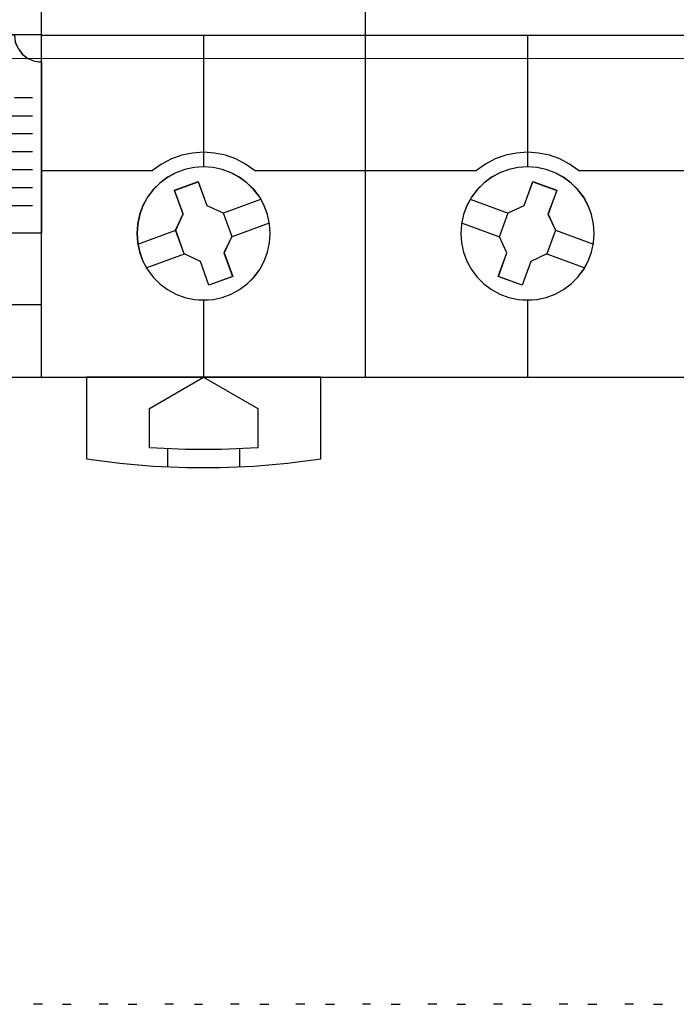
# Model space of a CAD drawing. Header units: millimetres. Extents: x -1290 to 1795, y -4192 to -1311.
# Tile 360 of 656: x 1427 to 1434, y -3700 to -3689. Entities that reach past the tile are written whole.
import ezdxf

# ---------------------------------------------------------------- set-up
doc = ezdxf.new("R2010")
doc.units = ezdxf.units.MM
doc.layers.add('45', color=7, linetype='Continuous')
doc.layers.add('51', color=7, linetype='Continuous')
doc.layers.add('Aparatura', color=7, linetype='Continuous', lineweight=13)

# ---------------------------------------------------------------- blocks, each defined once
blk = doc.blocks.new('*U209')
at = {"layer": '45', "color": 7}
for points in [[(369.536746, -233.587806), (387.534251, -233.587806), (387.534251, -233.587806), (405.525913, -233.587806), (405.525913, -233.587806), (405.525913, -316.565706), (405.525913, -316.565706), (387.534251, -316.565706), (387.534251, -316.565706), (369.536746, -316.565706), (369.536746, -316.565706), (351.545085, -316.565706), (351.545085, -316.565706), (351.545085, -233.587806), (351.545085, -233.587806), (369.536746, -233.587806), (369.536746, -233.587806)], [(364.251512, -308.564689), (364.216409, -308.044056), (364.105252, -307.523423), (363.912189, -307.02619), (363.666473, -306.558205), (363.350552, -306.137019), (362.976127, -305.768481), (362.549049, -305.452592), (362.086868, -305.20105), (361.589585, -305.013856), (361.074751, -304.90271), (360.548216, -304.861761), (360.027531, -304.90271), (359.500996, -305.013856), (359.009563, -305.20105), (358.547383, -305.452592), (358.126155, -305.768481), (357.75173, -306.137019), (357.435809, -306.558205), (357.178392, -307.02619), (356.99703, -307.523423), (356.885872, -308.044056), (356.85077, -308.564689), (356.885872, -309.097021), (356.99703, -309.611804), (357.178392, -310.103188), (357.435809, -310.571173), (357.75173, -310.992359), (358.126155, -311.366746), (358.547383, -311.682636), (359.009563, -311.940028), (359.500996, -312.121372), (360.027531, -312.232518), (360.548216, -312.267617), (361.074751, -312.232518), (361.589585, -312.121372), (362.086868, -311.940028), (362.549049, -311.682636), (362.976127, -311.366746), (363.350552, -310.992359), (363.666473, -310.571173), (363.912189, -310.103188), (364.105252, -309.611804), (364.216409, -309.097021), (364.251512, -308.564689)], [(364.247931, -308.564689), (364.212862, -308.044813), (364.101812, -307.524938), (363.908936, -307.028427), (363.663458, -306.561124), (363.347843, -306.14055), (362.97378, -305.772548), (362.547115, -305.457118), (362.085382, -305.205942), (361.58858, -305.019021), (361.074244, -304.908036), (360.548219, -304.867147), (360.028038, -304.908036), (359.502012, -305.019021), (359.011055, -305.205942), (358.549322, -305.457118), (358.128502, -305.772548), (357.754439, -306.14055), (357.438824, -306.561124), (357.181656, -307.028427), (357.000469, -307.524938), (356.88942, -308.044813), (356.854351, -308.564689), (356.88942, -309.096247), (357.000469, -309.610281), (357.181656, -310.10095), (357.438824, -310.568254), (357.754439, -310.988828), (358.128502, -311.362671), (358.549322, -311.678101), (359.011055, -311.935118), (359.502012, -312.116198), (360.028038, -312.227183), (360.548219, -312.262231), (361.074244, -312.227183), (361.58858, -312.116198), (362.085382, -311.935118), (362.547115, -311.678101), (362.97378, -311.362671), (363.347843, -310.988828), (363.663458, -310.568254), (363.908936, -310.10095), (364.101812, -309.610281), (364.212862, -309.096247), (364.247931, -308.564689)], [(382.240346, -308.564689), (382.205238, -308.044056), (382.088209, -307.523423), (381.906815, -307.02619), (381.655204, -306.558205), (381.333375, -306.137019), (380.958884, -305.768481), (380.537581, -305.452592), (380.069467, -305.20105), (379.577948, -305.013856), (379.063022, -304.90271), (378.542245, -304.861761), (378.009766, -304.90271), (377.49484, -305.013856), (377.003321, -305.20105), (376.535206, -305.452592), (376.113904, -305.768481), (375.739413, -306.137019), (375.417584, -306.558205), (375.165973, -307.02619), (374.984579, -307.523423), (374.86755, -308.044056), (374.832442, -308.564689), (374.86755, -309.097021), (374.984579, -309.611804), (375.165973, -310.103188), (375.417584, -310.571173), (375.739413, -310.992359), (376.113904, -311.366746), (376.535206, -311.682636), (377.003321, -311.940028), (377.49484, -312.121372), (378.009766, -312.232518), (378.542245, -312.267617), (379.063022, -312.232518), (379.577948, -312.121372), (380.069467, -311.940028), (380.537581, -311.682636), (380.958884, -311.366746), (381.333375, -310.992359), (381.655204, -310.571173), (381.906815, -310.103188), (382.088209, -309.611804), (382.205238, -309.097021), (382.240346, -308.564689)], [(382.234974, -308.564689), (382.199917, -308.044813), (382.083058, -307.524938), (381.901927, -307.028427), (381.65068, -306.561124), (381.329319, -306.14055), (380.955371, -305.772548), (380.534679, -305.457118), (380.067244, -305.205942), (379.576437, -305.019021), (379.062258, -304.908036), (378.542237, -304.867147), (378.010529, -304.908036), (377.496351, -305.019021), (377.005544, -305.205942), (376.538109, -305.457118), (376.117417, -305.772548), (375.743469, -306.14055), (375.422108, -306.561124), (375.170861, -307.028427), (374.98973, -307.524938), (374.872871, -308.044813), (374.837814, -308.564689), (374.872871, -309.096247), (374.98973, -309.610281), (375.170861, -310.10095), (375.422108, -310.568254), (375.743469, -310.988828), (376.117417, -311.362671), (376.538109, -311.678101), (377.005544, -311.935118), (377.496351, -312.116198), (378.010529, -312.227183), (378.542237, -312.262231), (379.062258, -312.227183), (379.576437, -312.116198), (380.067244, -311.935118), (380.534679, -311.678101), (380.955371, -311.362671), (381.329319, -310.988828), (381.65068, -310.568254), (381.901927, -310.10095), (382.083058, -309.610281), (382.199917, -309.096247), (382.234974, -308.564689)], [(358.929711, -306.171104), (360.242747, -305.691217), (360.242747, -305.691217), (360.723413, -307.013833), (360.723413, -307.013833), (361.631987, -307.429346), (361.631987, -307.429346), (362.112653, -308.74611), (362.112653, -308.74611), (361.684743, -309.647362), (361.684743, -309.647362), (362.165409, -310.958274), (362.165409, -310.958274), (360.84651, -311.438161), (360.84651, -311.438161), (360.371706, -310.121397), (360.371706, -310.121397), (359.474855, -309.705885), (359.474855, -309.705885), (358.99419, -308.38912), (358.99419, -308.38912), (359.410376, -307.487868), (359.410376, -307.487868), (358.929711, -306.171104), (358.929711, -306.171104)], [(358.935082, -306.175591), (360.244486, -305.696603), (360.723822, -307.01674), (361.629882, -307.431474), (362.109217, -308.74577), (361.682492, -309.645332), (362.161827, -310.953787), (360.846578, -311.432775), (360.373088, -310.118479), (359.478719, -309.703745), (358.999384, -308.389449), (359.414418, -307.489887), (358.935082, -306.175591)], [(378.835254, -305.691217), (380.159615, -306.171104), (380.159615, -306.171104), (379.673235, -307.493721), (379.673235, -307.493721), (380.095155, -308.38912), (380.095155, -308.38912), (379.614635, -309.705885), (379.614635, -309.705885), (378.718054, -310.127249), (378.718054, -310.127249), (378.237534, -311.438161), (378.237534, -311.438161), (376.913173, -310.958274), (376.913173, -310.958274), (377.393693, -309.647362), (377.393693, -309.647362), (376.977633, -308.751962), (376.977633, -308.751962), (377.458153, -307.429346), (377.458153, -307.429346), (378.354734, -307.013833), (378.354734, -307.013833), (378.835254, -305.691217), (378.835254, -305.691217)], [(378.834595, -305.696603), (380.156034, -306.175591), (379.670726, -307.495728), (380.091716, -308.389449), (379.612256, -309.703745), (378.717653, -310.12432), (378.238193, -311.432775), (376.916754, -310.953787), (377.396214, -309.645332), (376.981072, -308.751611), (377.460532, -307.431474), (378.355135, -307.01674), (378.834595, -305.696603)], [(354.05199, -316.554934), (354.05199, -321.074484), (354.05199, -321.074484), (355.899702, -321.314512), (357.753261, -321.478434), (359.618514, -321.560395), (361.47792, -321.560395), (363.343174, -321.478434), (365.20258, -321.314512), (367.050292, -321.074484), (367.050292, -321.074484), (367.050292, -316.554934), (354.05199, -316.554934)], [(357.545541, -318.294345), (360.548214, -316.554934), (360.548214, -316.554934), (363.556741, -318.294345), (363.556741, -318.294345), (363.556741, -320.461288), (363.556741, -320.461288), (361.549105, -320.554994), (359.547323, -320.554994), (357.545541, -320.461288), (357.545541, -320.461288), (357.545541, -318.294345), (357.545541, -318.294345)]]:
    blk.add_lwpolyline(points, close=True, dxfattribs=at)
at = {"layer": '45', "color": 59}
blk.add_lwpolyline([(369.539134, -233.593193), (387.533654, -233.593193), (405.522331, -233.593193), (405.522331, -316.562115), (387.533654, -316.562115), (369.539134, -316.562115), (351.550456, -316.562115), (351.550456, -233.593193), (369.539134, -233.593193)], close=True, dxfattribs=at)
at = {"layer": '45', "color": 7}
for points in [[(369.533919, -316.565706), (369.533919, -266.873761)], [(351.545085, -297.567218), (369.544663, -297.567218)], [(360.543083, -297.567218), (360.543083, -304.872533)], [(369.533919, -297.567218), (387.538869, -297.567218)], [(378.535499, -297.567218), (378.535499, -304.872533)], [(361.622843, -307.438101), (363.726852, -306.660711)], [(375.351729, -306.660711), (377.466483, -307.438101)], [(362.102736, -308.752304), (364.204955, -307.9803)], [(374.873627, -307.9803), (376.98838, -308.75769)], [(356.891955, -309.154464), (359.004918, -308.384255)], [(380.084408, -308.384255), (382.193789, -309.15985)], [(357.370057, -310.474053), (359.484811, -309.698458)], [(379.606305, -309.698458), (381.713896, -310.474053)], [(360.543083, -312.256845), (360.543083, -316.565706)], [(378.535499, -312.256845), (378.535499, -316.565706)], [(358.544722, -320.515496), (358.544722, -321.524487)], [(362.541444, -320.515496), (362.541444, -321.524487)]]:
    blk.add_lwpolyline(points, dxfattribs=at)
at = {"layer": '45', "color": 251}
for points in [[(363.381258, -305.077204), (362.877908, -304.716817), (362.333589, -304.433234), (361.760005, -304.226455), (361.163009, -304.108295), (360.548455, -304.061031), (359.939754, -304.108295), (359.342758, -304.226455), (358.763321, -304.433234), (358.219001, -304.716817), (357.715652, -305.077204)], [(381.370092, -305.077204), (380.872438, -304.716817), (380.327947, -304.433234), (379.748327, -304.226455), (379.145288, -304.108295), (378.542249, -304.061031), (377.9275, -304.108295), (377.324461, -304.226455), (376.744841, -304.433234), (376.200349, -304.716817), (375.702696, -305.077204)], [(351.545085, -305.066432), (357.726396, -305.066432)], [(363.370514, -305.066432), (369.544663, -305.066432)], [(369.533919, -305.066432), (375.71344, -305.066432)], [(381.357557, -305.066432), (387.538869, -305.066432)]]:
    blk.add_lwpolyline(points, dxfattribs=at)
blk = doc.blocks.new('*U210')
at = {"layer": '45', "color": 7}
for points in [[(351.545085, -233.600374), (342.551472, -233.600374), (342.551472, -233.600374), (333.552669, -233.600374), (333.552669, -233.600374), (333.552669, -316.556729), (333.552669, -316.556729), (342.551472, -316.556729), (342.551472, -316.556729), (351.545085, -316.556729), (351.545085, -316.556729), (351.545085, -233.600374), (351.545085, -233.600374)], [(351.541503, -233.603965), (342.551471, -233.603965), (333.55625, -233.603965), (333.55625, -316.553139), (342.551471, -316.553139), (351.541503, -316.553139), (351.541503, -233.603965)], [(342.545295, -299.059689), (342.934784, -299.007791), (343.293114, -298.862477), (343.604705, -298.618557), (343.848785, -298.30717), (343.994194, -297.949074), (344.051319, -297.55984), (344.035739, -297.55465), (350.07022, -297.55465), (350.049447, -297.55984), (350.096186, -297.949074), (350.251982, -298.30717), (350.485675, -298.618557), (350.797266, -298.862477), (351.165982, -299.007791), (351.545085, -299.059689), (351.545085, -299.059689), (351.545085, -308.567382), (351.545085, -308.567382), (342.545295, -308.567382), (342.545295, -308.567382), (342.545295, -299.059689), (342.545295, -299.059689)], [(342.550667, -299.063848), (342.939769, -299.011993), (343.297742, -298.866797), (343.609023, -298.623076), (343.85286, -298.311942), (343.998125, -297.954139), (344.055193, -297.565222), (344.039629, -297.560036), (350.068106, -297.560036), (350.047354, -297.565222), (350.094046, -297.954139), (350.249687, -298.311942), (350.483147, -298.623076), (350.794429, -298.866797), (351.162778, -299.011993), (351.541503, -299.063848), (351.541503, -308.563791), (342.550667, -308.563791), (342.550667, -299.063848)]]:
    blk.add_lwpolyline(points, close=True, dxfattribs=at)
for points in [[(351.545085, -297.560036), (342.545295, -297.560036)], [(351.052657, -301.059191), (350.040942, -301.059191)], [(351.052657, -302.061001), (349.865458, -302.061001)], [(351.052657, -303.050244), (349.272754, -303.050244)], [(351.052657, -304.052054), (343.048467, -304.052054)], [(351.052657, -305.052069), (343.048467, -305.052069)], [(351.052657, -306.052084), (343.048467, -306.052084)], [(351.052657, -307.053894), (343.048467, -307.053894)], [(351.545085, -312.544102), (342.545295, -312.544102)]]:
    blk.add_lwpolyline(points, dxfattribs=at)
blk = doc.blocks.new('*U221')
at = {"layer": '51', "color": 255}
for points in [[(191.991323, -499.967008), (192.48196, -499.967008)], [(195.633497, -499.967008), (196.124135, -499.967008)], [(199.320439, -499.967008), (199.766309, -499.967008)], [(202.960823, -499.967008), (203.45146, -499.967008)], [(206.602998, -499.967008), (207.093635, -499.967008)], [(210.245173, -499.967008), (210.73581, -499.967008)], [(213.887347, -499.967008), (214.376194, -499.967008)], [(217.529522, -499.967008), (218.018369, -499.967008)], [(221.169907, -499.967008), (221.660544, -499.967008)], [(224.812081, -499.967008), (225.302719, -499.967008)]]:
    blk.add_lwpolyline(points, dxfattribs=at)
blk = doc.blocks.new('*U240')
at = {"layer": '51', "color": 255}
for points in [[(190.882912, -499.95444), (190.392275, -499.95444)], [(194.525087, -499.95444), (194.03445, -499.95444)], [(198.167262, -499.95444), (197.676625, -499.95444)], [(201.807646, -499.95444), (201.3188, -499.95444)], [(205.449821, -499.95444), (204.959184, -499.95444)], [(209.091996, -499.95444), (208.646125, -499.95444)], [(212.778937, -499.95444), (212.2883, -499.95444)], [(216.419322, -499.95444), (215.930475, -499.95444)], [(220.061496, -499.95444), (219.570859, -499.95444)], [(223.703671, -499.95444), (223.213034, -499.95444)]]:
    blk.add_lwpolyline(points, dxfattribs=at)

msp = doc.modelspace()

# ---------------------------------------------------------------- linework, layer by layer
at = {"layer": 'Aparatura', "color": 7, "lineweight": 13}
msp.add_lwpolyline([(1542.039, -3689.403), (1412.53, -3689.403), (1412.53, -3680.418), (1542.039, -3680.418), (1542.039, -3689.403)], close=True, dxfattribs=at)
msp.add_lwpolyline([(1412.53, -3689.402), (1542.039, -3689.402)], dxfattribs=at)

# ---------------------------------------------------------------- block references
at = {"layer": 'Aparatura', "color": 7, "lineweight": 13, "xscale": 0.2, "yscale": 0.2, "zscale": 0.2}
for name, p in [('*U221', (1388.984, -3599.91)), ('*U209', (1356.84, -3629.632)), ('*U210', (1356.84, -3629.63)), ('*U240', (1388.984, -3599.91))]:
    msp.add_blockref(name, p, dxfattribs=at)

doc.saveas('drawing.dxf')
